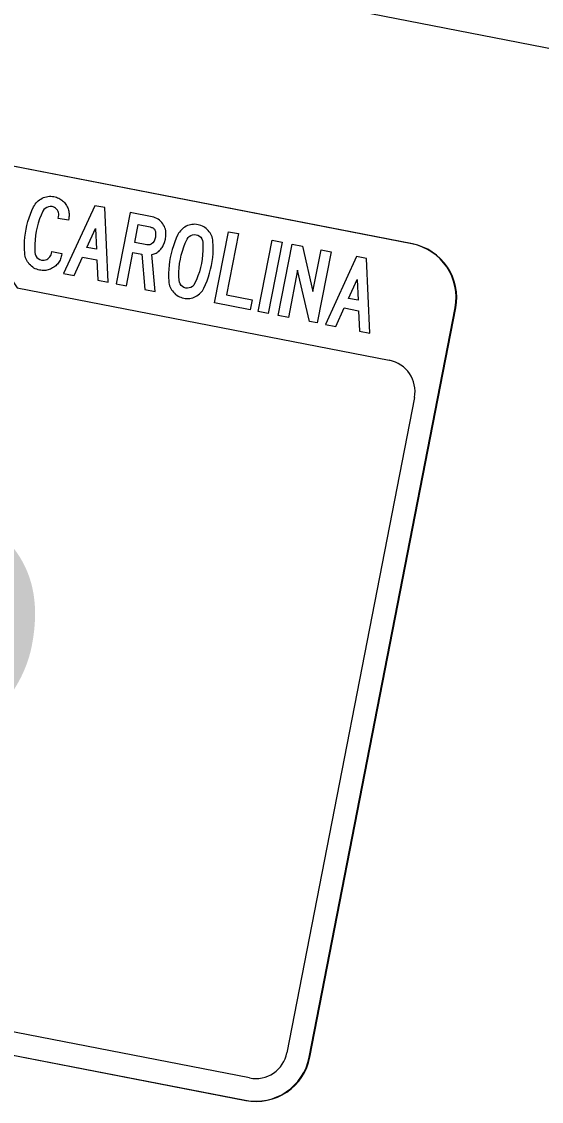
# Model space of a CAD drawing. Extents: x 2001876 to 2025694, y 804561 to 868938.
# Drawn here: x 2024484.3 to 2024511.5, y 807397 to 807453.4 of the extents above; entities that cross this region are included whole.
import ezdxf

# ---------------------------------------------------------------- set-up
doc = ezdxf.new("R2010")
doc.units = 0
doc.layers.add('TR SN EXTRUDED PANEL SIGNS- MOUNTED OVERHEAD', color=7, linetype='Continuous')

msp = doc.modelspace()

# ---------------------------------------------------------------- linework, layer by layer
at = {"layer": 'TR SN EXTRUDED PANEL SIGNS- MOUNTED OVERHEAD'}
for p, q in [((2024504.72, 807441.798), (2024450.635, 807452.323)), ((2024499.351, 807399.291), (2024506.973, 807438.456)), ((2024503.5, 807435.719), (2024503.499, 807435.719)), ((2024441.924, 807407.563), (2024496.009, 807397.037)), ((2024469.219, 807402.251), (2024495.973, 807397.044)), ((2024498.149, 807399.524), (2024498.15, 807399.524)), ((2024495.973, 807397.044), (2024495.973, 807397.044))]:
    msp.add_line(p, q, dxfattribs=at)
for points in [[(2024597.096, 807435.434), (2024447.895, 807464.47), (2024448.379, 807466.957), (2024597.58, 807437.921), (2024597.096, 807435.434)], [(2024496.228, 807438.352), (2024494.366, 807438.714), (2024495.091, 807442.439), (2024495.618, 807442.337), (2024494.995, 807439.139), (2024496.331, 807438.879), (2024496.228, 807438.352)], [(2024497.176, 807438.167), (2024496.653, 807438.269), (2024497.378, 807441.994), (2024497.901, 807441.892), (2024497.176, 807438.167)], [(2024499.737, 807437.669), (2024499.322, 807437.75), (2024498.705, 807440.429), (2024498.225, 807437.963), (2024497.698, 807438.066), (2024498.423, 807441.791), (2024498.959, 807441.687), (2024499.51, 807439.313), (2024499.935, 807441.497), (2024500.462, 807441.394), (2024499.737, 807437.669)]]:
    msp.add_lwpolyline(points, close=True, dxfattribs=at)
for points in [[(2024504.684, 807441.805), (2024504.684, 807441.805), (2024450.599, 807452.33)], [(2024449.411, 807446.232), (2024449.412, 807446.232), (2024467.471, 807442.73), (2024467.455, 807442.917), (2024466.631, 807443.283), (2024466.509, 807443.786), (2024466.164, 807444.009), (2024465.788, 807444.472), (2024465.753, 807445.537), (2024467.522, 807447.017), (2024470.192, 807447.427), (2024470.509, 807447.688), (2024476.665, 807446.255), (2024477.609, 807444.383), (2024481.369, 807443.582), (2024482.257, 807442.195), (2024484.04, 807439.506), (2024503.5, 807435.719)], [(2024486.387, 807441.294), (2024486.369, 807441.201), (2024486.354, 807441.137), (2024486.337, 807441.074), (2024486.314, 807441.014), (2024486.289, 807440.957), (2024486.26, 807440.901), (2024486.228, 807440.848), (2024486.191, 807440.798), (2024486.152, 807440.749), (2024486.108, 807440.703), (2024486.062, 807440.661), (2024486.012, 807440.619), (2024485.958, 807440.58), (2024485.902, 807440.545), (2024485.844, 807440.513), (2024485.787, 807440.486), (2024485.727, 807440.463), (2024485.668, 807440.444), (2024485.607, 807440.429), (2024485.546, 807440.419), (2024485.484, 807440.413), (2024485.42, 807440.411), (2024485.356, 807440.413), (2024485.29, 807440.42), (2024485.224, 807440.431), (2024485.145, 807440.449), (2024485.069, 807440.475), (2024484.996, 807440.504), (2024484.927, 807440.54), (2024484.861, 807440.582), (2024484.798, 807440.629), (2024484.739, 807440.682), (2024484.683, 807440.741), (2024484.632, 807440.805), (2024484.587, 807440.869), (2024484.547, 807440.937), (2024484.514, 807441.008), (2024484.487, 807441.081), (2024484.466, 807441.156), (2024484.45, 807441.234), (2024484.441, 807441.314), (2024484.43, 807441.522), (2024484.429, 807441.729), (2024484.437, 807441.938), (2024484.455, 807442.146), (2024484.481, 807442.354), (2024484.518, 807442.563), (2024484.561, 807442.766), (2024484.614, 807442.966), (2024484.674, 807443.163), (2024484.745, 807443.358), (2024484.822, 807443.552), (2024484.91, 807443.743), (2024484.948, 807443.813), (2024484.992, 807443.879), (2024485.04, 807443.942), (2024485.093, 807443.999), (2024485.15, 807444.053), (2024485.212, 807444.101), (2024485.278, 807444.145), (2024485.349, 807444.184), (2024485.423, 807444.219), (2024485.498, 807444.247), (2024485.574, 807444.267), (2024485.652, 807444.281), (2024485.731, 807444.288), (2024485.81, 807444.289), (2024485.89, 807444.283), (2024485.971, 807444.271), (2024486.037, 807444.255), (2024486.1, 807444.237), (2024486.161, 807444.216), (2024486.219, 807444.19), (2024486.274, 807444.162), (2024486.327, 807444.128), (2024486.378, 807444.092), (2024486.426, 807444.053), (2024486.473, 807444.009), (2024486.515, 807443.962), (2024486.557, 807443.912), (2024486.596, 807443.858), (2024486.631, 807443.802), (2024486.663, 807443.745), (2024486.689, 807443.687), (2024486.712, 807443.629), (2024486.73, 807443.569), (2024486.746, 807443.508), (2024486.756, 807443.447), (2024486.762, 807443.385), (2024486.764, 807443.322), (2024486.761, 807443.258), (2024486.754, 807443.193), (2024486.744, 807443.128), (2024486.726, 807443.035), (2024486.199, 807443.137), (2024486.217, 807443.231), (2024486.225, 807443.301), (2024486.223, 807443.37), (2024486.209, 807443.436), (2024486.185, 807443.5)], [(2024486.185, 807443.5), (2024486.149, 807443.561), (2024486.106, 807443.617), (2024486.056, 807443.665), (2024486, 807443.701), (2024485.938, 807443.73), (2024485.87, 807443.749), (2024485.775, 807443.757), (2024485.682, 807443.744), (2024485.593, 807443.71), (2024485.511, 807443.657), (2024485.446, 807443.591), (2024485.395, 807443.508), (2024485.304, 807443.308), (2024485.223, 807443.103), (2024485.152, 807442.893), (2024485.093, 807442.679), (2024485.045, 807442.461), (2024485.007, 807442.239), (2024484.982, 807442.018), (2024484.968, 807441.796), (2024484.967, 807441.576), (2024484.975, 807441.355), (2024484.992, 807441.262), (2024485.029, 807441.177), (2024485.084, 807441.097), (2024485.154, 807441.033), (2024485.235, 807440.987), (2024485.327, 807440.959), (2024485.397, 807440.95), (2024485.465, 807440.952), (2024485.531, 807440.965), (2024485.595, 807440.99), (2024485.656, 807441.025), (2024485.712, 807441.068), (2024485.758, 807441.119), (2024485.796, 807441.174), (2024485.823, 807441.236), (2024485.842, 807441.304), (2024485.86, 807441.397), (2024486.387, 807441.294), (2024486.387, 807441.294)], [(2024488.63, 807443.697), (2024488.104, 807443.799), (2024486.478, 807440.249), (2024487.02, 807440.144), (2024487.466, 807441.115), (2024488.216, 807440.969), (2024488.265, 807439.902), (2024488.807, 807439.796), (2024488.63, 807443.697)], [(2024491.095, 807441.245), (2024491.152, 807441.26), (2024491.208, 807441.279), (2024491.261, 807441.299), (2024491.311, 807441.323), (2024491.36, 807441.35), (2024491.405, 807441.38), (2024491.449, 807441.412), (2024491.49, 807441.448), (2024491.529, 807441.486), (2024491.566, 807441.528), (2024491.6, 807441.571), (2024491.631, 807441.618), (2024491.661, 807441.668), (2024491.689, 807441.721), (2024491.755, 807441.881), (2024491.799, 807442.051), (2024491.821, 807442.224), (2024491.82, 807442.398), (2024491.812, 807442.482), (2024491.797, 807442.563), (2024491.773, 807442.641), (2024491.743, 807442.717), (2024491.704, 807442.789), (2024491.658, 807442.858), (2024491.606, 807442.925), (2024491.547, 807442.988), (2024491.484, 807443.043), (2024491.416, 807443.091), (2024491.345, 807443.132), (2024491.269, 807443.167), (2024491.19, 807443.195), (2024491.104, 807443.215), (2024489.953, 807443.439), (2024489.228, 807439.714), (2024489.755, 807439.611), (2024490.095, 807441.357), (2024490.559, 807441.267), (2024490.724, 807439.423), (2024491.267, 807439.317), (2024491.095, 807441.245)], [(2024487.695, 807441.618), (2024488.141, 807442.603), (2024488.191, 807441.521), (2024487.695, 807441.618)], [(2024490.378, 807442.809), (2024491.002, 807442.688), (2024491.042, 807442.677), (2024491.079, 807442.666), (2024491.112, 807442.652), (2024491.144, 807442.634), (2024491.171, 807442.615), (2024491.196, 807442.593), (2024491.219, 807442.568), (2024491.237, 807442.542), (2024491.253, 807442.511), (2024491.266, 807442.479), (2024491.276, 807442.444), (2024491.283, 807442.406), (2024491.287, 807442.365), (2024491.286, 807442.26), (2024491.273, 807442.152), (2024491.246, 807442.051), (2024491.207, 807441.952), (2024491.141, 807441.859), (2024491.048, 807441.791), (2024490.975, 807441.761), (2024490.899, 807441.75), (2024490.821, 807441.758), (2024490.197, 807441.879), (2024490.378, 807442.809)], [(2024494.242, 807440.888), (2024494.268, 807441.099), (2024494.286, 807441.308), (2024494.293, 807441.517), (2024494.291, 807441.726), (2024494.28, 807441.935), (2024494.271, 807442.014), (2024494.256, 807442.091), (2024494.236, 807442.164), (2024494.21, 807442.237), (2024494.177, 807442.305), (2024494.138, 807442.372), (2024494.093, 807442.437), (2024494.041, 807442.499), (2024493.986, 807442.556), (2024493.927, 807442.609), (2024493.864, 807442.656), (2024493.799, 807442.697), (2024493.73, 807442.733), (2024493.658, 807442.762), (2024493.581, 807442.786), (2024493.502, 807442.805), (2024493.422, 807442.817), (2024493.342, 807442.824), (2024493.263, 807442.823), (2024493.186, 807442.815), (2024493.109, 807442.802), (2024493.034, 807442.781), (2024492.96, 807442.755), (2024492.886, 807442.721), (2024492.817, 807442.683), (2024492.75, 807442.639), (2024492.689, 807442.592), (2024492.631, 807442.54), (2024492.579, 807442.483), (2024492.532, 807442.422), (2024492.489, 807442.357), (2024492.45, 807442.287), (2024492.362, 807442.097), (2024492.283, 807441.903), (2024492.212, 807441.706), (2024492.15, 807441.507), (2024492.096, 807441.303), (2024492.052, 807441.096), (2024492.016, 807440.89), (2024491.99, 807440.683), (2024491.973, 807440.476), (2024491.964, 807440.267), (2024491.965, 807440.058), (2024491.976, 807439.848), (2024491.984, 807439.769), (2024491.998, 807439.691), (2024492.02, 807439.617), (2024492.046, 807439.545), (2024492.08, 807439.474), (2024492.118, 807439.406), (2024492.163, 807439.34), (2024492.214, 807439.277), (2024492.27, 807439.218), (2024492.329, 807439.165), (2024492.392, 807439.116), (2024492.458, 807439.075), (2024492.527, 807439.039), (2024492.6, 807439.009), (2024492.676, 807438.984), (2024492.755, 807438.966), (2024492.836, 807438.953), (2024492.917, 807438.947), (2024492.995, 807438.947), (2024493.074, 807438.955), (2024493.151, 807438.969), (2024493.227, 807438.99), (2024493.301, 807439.017), (2024493.374, 807439.052), (2024493.445, 807439.091), (2024493.512, 807439.136), (2024493.573, 807439.185), (2024493.63, 807439.237), (2024493.681, 807439.295), (2024493.728, 807439.357), (2024493.771, 807439.424), (2024493.809, 807439.495), (2024493.897, 807439.686), (2024493.977, 807439.879), (2024494.047, 807440.074), (2024494.109, 807440.273), (2024494.161, 807440.474), (2024494.206, 807440.677), (2024494.242, 807440.888)], [(2024493.63, 807440.562), (2024493.571, 807440.348), (2024493.501, 807440.137), (2024493.419, 807439.93), (2024493.326, 807439.726), (2024493.277, 807439.646), (2024493.212, 807439.58), (2024493.132, 807439.53), (2024493.044, 807439.497), (2024492.953, 807439.484), (2024492.858, 807439.493), (2024492.766, 807439.521), (2024492.686, 807439.568), (2024492.616, 807439.632), (2024492.562, 807439.711), (2024492.527, 807439.796), (2024492.51, 807439.888), (2024492.501, 807440.112), (2024492.504, 807440.333), (2024492.517, 807440.555), (2024492.542, 807440.775), (2024492.58, 807440.995), (2024492.627, 807441.214), (2024492.687, 807441.429), (2024492.758, 807441.64), (2024492.839, 807441.848), (2024492.931, 807442.049), (2024492.981, 807442.13), (2024493.045, 807442.195), (2024493.125, 807442.245), (2024493.214, 807442.278), (2024493.306, 807442.291), (2024493.401, 807442.283), (2024493.492, 807442.255), (2024493.572, 807442.208), (2024493.641, 807442.145), (2024493.696, 807442.068), (2024493.732, 807441.985), (2024493.748, 807441.894), (2024493.758, 807441.673), (2024493.756, 807441.451), (2024493.743, 807441.228), (2024493.716, 807441.005), (2024493.679, 807440.781), (2024493.63, 807440.562)], [(2024502.312, 807441.034), (2024501.786, 807441.136), (2024500.16, 807437.587), (2024500.702, 807437.481), (2024501.148, 807438.453), (2024501.897, 807438.307), (2024501.946, 807437.239), (2024502.488, 807437.134), (2024502.312, 807441.034)], [(2024501.377, 807438.955), (2024501.823, 807439.941), (2024501.873, 807438.859), (2024501.377, 807438.955)], [(2024499.315, 807399.298), (2024499.315, 807399.298), (2024506.937, 807438.463)], [(2024504.815, 807433.775), (2024504.814, 807433.775), (2024498.149, 807399.524)], [(2024496.2, 807398.21), (2024496.2, 807398.209), (2024469.446, 807403.416), (2024442.115, 807408.735)]]:
    msp.add_lwpolyline(points, dxfattribs=at)
for centre, radius, start, end in [((2024504.14, 807439.007), 2.85, 348.9873, 78.9873), ((2024504.176, 807439), 2.85, 348.9873, 78.9875), ((2024503.185, 807434.089), 1.66, 349.0856, 79.0855), ((2024496.518, 807399.842), 1.662, 258.9874, 348.9876), ((2024496.518, 807399.842), 2.85, 258.9874, 348.9873), ((2024496.554, 807399.835), 2.85, 258.9874, 348.9876)]:
    msp.add_arc(centre, radius, start, end, dxfattribs=at)

# ---------------------------------------------------------------- texts
msp.add_text('2', height=22.8, rotation=348.9873, dxfattribs=at).set_placement((2024466.772, 807407.115))

doc.saveas('drawing.dxf')
